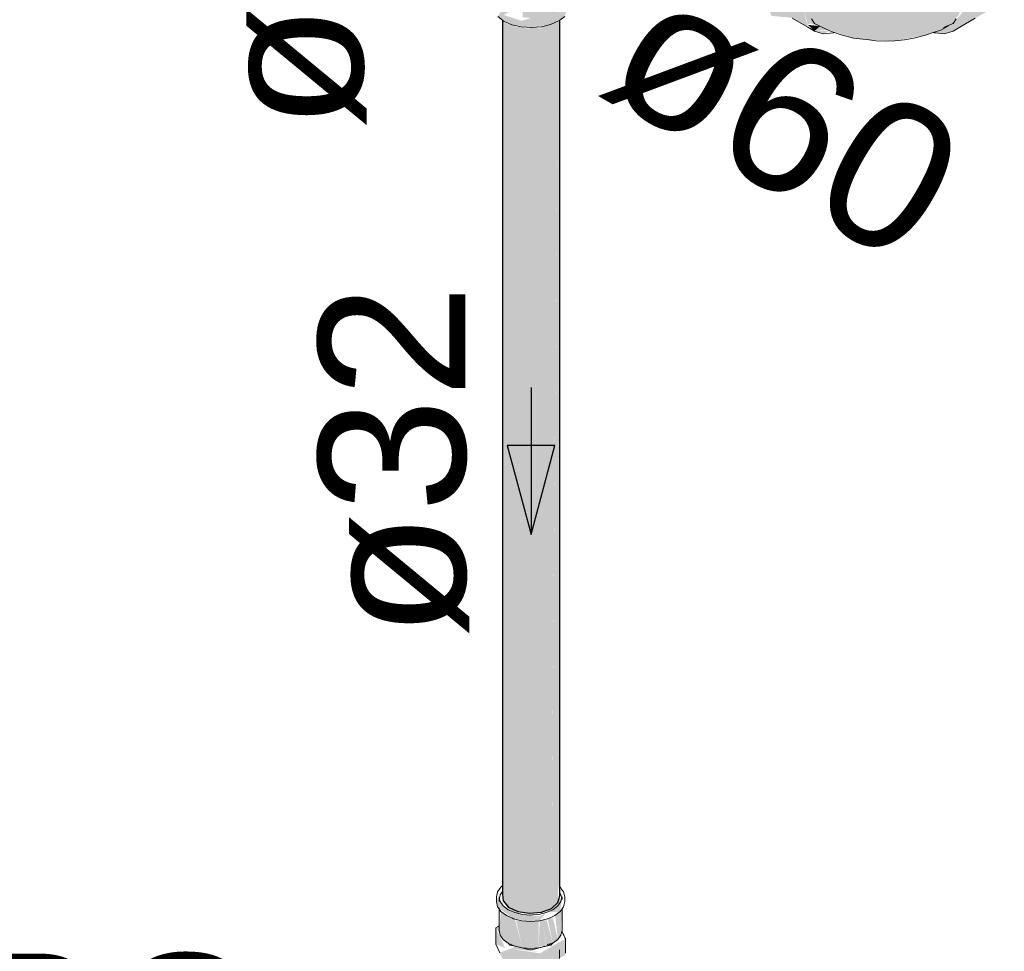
# Model space of a CAD drawing. Header units: millimetres. Extents: x 567 to 934, y -1 to 364.
# Tile 468 of 656: x 784.9 to 786.24, y 11.88 to 13.15. Entities that reach past the tile are written whole.
import ezdxf

# ---------------------------------------------------------------- set-up
doc = ezdxf.new("R2010")
doc.units = ezdxf.units.MM
doc.header["$MEASUREMENT"] = 0
doc.linetypes.add('NULL', pattern=[0])
for name, color, linetype, lineweight in [('AF-Condutos', 140, 'Continuous', 25), ('AF-Conexões', 152, 'Continuous', 18), ('AF-Registro', 253, 'Continuous', 18), ('AF-Sentido conduto', 140, 'Continuous', 30), ('AF-Textos conduto', 7, 'Continuous', 9), ('Textos', 7, 'Continuous', 9)]:
    doc.layers.add(name, color=color, linetype=linetype, lineweight=lineweight)
doc.styles.add('Arial', font='arial.ttf')

msp = doc.modelspace()

# ---------------------------------------------------------------- hatches: boundary and pattern name
at = {"layer": 'AF-Condutos', "linetype": 'Continuous'}
for points in [[(785.5586, 11.9663), (785.5594, 11.9526), (785.5668, 11.9442), (785.5668, 13.1571), (785.5596, 11.9801), (785.5594, 13.1655)], [(785.6339, 13.1632), (785.6253, 11.9803), (785.625, 13.1553), (785.6113, 11.9374), (785.625, 11.9425), (785.6339, 11.9504)], [(785.5586, 11.962), (785.5594, 13.1503), (785.5586, 13.1509)], [(785.5594, 13.15), (785.5596, 11.9801), (785.5668, 13.1449)], [(785.5668, 11.9442), (785.5795, 11.9383), (785.5795, 13.1511)], [(785.5668, 13.1459), (785.5668, 11.9442), (785.5794, 13.1413)], [(785.5795, 11.9383), (785.5952, 11.9359), (785.5952, 13.1487)], [(785.5952, 11.9359), (785.6113, 11.9374), (785.6113, 13.1502)], [(785.6249, 13.1453), (785.6113, 13.142), (785.6113, 11.9374)], [(785.6252, 11.9729), (785.6338, 13.1495), (785.625, 13.1456)], [(785.6364, 11.9597), (785.6364, 13.1512), (785.6364, 13.1512), (785.6339, 11.9758)], [(785.6364, 13.1507), (785.6339, 13.1496), (785.6339, 11.9504)], [(785.5795, 13.1422), (785.5795, 11.9383), (785.5951, 13.1393)], [(785.6112, 13.1399), (785.5952, 13.1411), (785.5952, 11.9359)]]:
    msp.add_hatch(color=151, dxfattribs=at).paths.add_polyline_path(points)
at = {"layer": 'AF-Conexões', "linetype": 'Continuous'}
for points in [[(785.9516, 13.1544), (785.9738, 13.1416), (785.9661, 13.1737), (785.983, 13.2305), (785.9949, 13.248), (786.0364, 13.2782), (786.0262, 13.2689), (786.0556, 13.2725), (786.0645, 13.2776), (786.0526, 13.2813), (786.0038, 13.3223), (785.956, 13.2932), (785.9421, 13.2785), (785.9301, 13.261), (785.921, 13.2419), (785.9152, 13.2225), (785.9132, 13.2042), (786.0367, 13.2755), (785.9156, 13.224), (785.921, 13.2419), (785.9415, 13.2776), (785.938, 13.2843), (785.9073, 13.2204), (785.9078, 13.1976), (785.9244, 13.1569)], [(786.1207, 13.2953), (786.1019, 13.2813), (786.1457, 13.2627), (786.1716, 13.2305), (786.1798, 13.1982), (786.1846, 13.1621), (786.1596, 13.1326), (786.1716, 13.1363), (786.2244, 13.1668), (786.2336, 13.1753), (786.2379, 13.185), (786.2413, 13.2042), (786.2393, 13.2225), (786.2336, 13.2419), (786.2244, 13.261), (786.2125, 13.2785), (786.193, 13.2972), (786.1836, 13.3135), (786.1507, 13.3223), (786.1756, 13.3269), (786.1639, 13.3287), (786.1485, 13.3247), (786.1283, 13.3099)], [(786.1682, 13.1451), (786.1798, 13.1591), (786.1826, 13.177), (786.1798, 13.1982), (786.1715, 13.2204), (786.1589, 13.2411), (786.1431, 13.2581), (786.126, 13.2695), (786.1093, 13.2742), (786.0866, 13.27), (786.0452, 13.2742), (786.0286, 13.2695), (786.0115, 13.2581), (785.9957, 13.2411), (785.983, 13.2204), (785.983, 13.2305), (785.9661, 13.1737), (785.9738, 13.1448), (785.9767, 13.1469), (786.036, 13.1266), (786.0576, 13.1243), (786.0924, 13.1231), (786.1339, 13.1308)], [(785.6416, 13.1947), (785.5595, 13.1662), (785.6416, 13.1862), (785.6416, 13.2146), (785.6289, 13.1979), (785.5976, 13.1903), (785.5861, 13.1911), (785.5861, 13.1549), (785.5976, 13.1541), (785.584, 13.1503), (785.5603, 13.1581), (785.5658, 13.1616), (785.6416, 13.1862), (785.5597, 13.1662), (785.6416, 13.1947), (785.559, 13.1668), (785.5519, 13.1559), (785.5713, 13.1449), (785.5977, 13.1409), (785.6239, 13.1451), (785.6431, 13.1563), (785.65, 13.1799), (785.6364, 13.1607), (785.6359, 13.1649), (785.65, 13.1799)], [(785.983, 13.1464), (785.9904, 13.1429), (786.0795, 13.2219)], [(786.1445, 13.1345), (786.1596, 13.1326), (786.1865, 13.1576)], [(785.9904, 13.1429), (785.9738, 13.1448), (785.983, 13.1363)], [(785.983, 13.1363), (786.0011, 13.1381), (785.9904, 13.1429)], [(786.004, 13.1368), (785.983, 13.1363), (785.9949, 13.1326)]]:
    msp.add_hatch(color=161, dxfattribs=at).paths.add_polyline_path(points)
at = {"layer": 'AF-Registro', "linetype": 'Continuous'}
for points in [[(785.5501, 11.9581), (785.5517, 11.9446), (785.5719, 11.929), (785.5966, 11.9247), (785.6086, 11.9321), (785.5855, 11.9342), (785.5595, 11.9457)], [(785.6395, 11.9581), (785.6181, 11.9367), (785.6369, 11.9381)], [(785.5538, 11.9126), (785.5595, 11.9002), (785.5752, 11.8912), (785.5752, 11.9275), (785.5563, 11.9381)], [(785.5614, 11.9504), (785.5663, 11.9406), (785.5993, 11.9336)], [(785.638, 11.9062), (785.6394, 11.9415), (785.6302, 11.9329), (785.6338, 11.9002)], [(785.5752, 11.9278), (785.5752, 11.8912), (785.5855, 11.8887)], [(785.5768, 11.9262), (785.5855, 11.8887), (785.5855, 11.9254)], [(785.5855, 11.9255), (785.5855, 11.8887), (785.5966, 11.8879), (785.5966, 11.9247)], [(785.6181, 11.9367), (785.5966, 11.9247), (785.6087, 11.9256)], [(785.5966, 11.9247), (785.5966, 11.8879), (785.6077, 11.8887), (785.6077, 11.9255)], [(785.6181, 11.8912), (785.6127, 11.9259), (785.6091, 11.9257), (785.6077, 11.8905)], [(785.6181, 11.893), (785.6181, 11.9263), (785.6126, 11.9265)], [(785.6181, 11.9278), (785.6181, 11.8912), (785.627, 11.8951)], [(785.627, 11.9293), (785.6199, 11.9283), (785.627, 11.8951), (785.6338, 11.9002)], [(785.5526, 11.9178), (785.5493, 11.9159), (785.5643, 11.8936)], [(785.5493, 11.8936), (785.562, 11.8886), (785.5493, 11.9159)], [(785.5547, 11.8821), (785.562, 11.8662), (785.6093, 11.8589), (785.644, 11.9013), (785.6093, 11.8813), (785.5652, 11.8881), (785.6085, 11.8832), (785.5766, 11.8906)], [(785.644, 11.8789), (785.644, 11.9013), (785.6093, 11.8589)]]:
    msp.add_hatch(color=254, dxfattribs=at).paths.add_polyline_path(points)

# ---------------------------------------------------------------- linework, layer by layer
at = {"layer": 'AF-Condutos'}
for p, q in [((785.5586, 13.1509), (785.5586, 11.962)), ((785.6364, 11.9723), (785.6364, 13.1512)), ((785.6364, 11.9719), (785.6364, 11.9723)), ((785.6364, 11.9679), (785.6364, 11.9719)), ((785.6364, 11.965), (785.6364, 11.9679)), ((785.6364, 11.9633), (785.6364, 11.965)), ((785.5586, 11.962), (785.5594, 11.9526)), ((785.5594, 11.9526), (785.5668, 11.9442)), ((785.6339, 11.9504), (785.6364, 11.9597)), ((785.6364, 11.9597), (785.6364, 11.9633)), ((785.5668, 11.9442), (785.5795, 11.9383)), ((785.5795, 11.9383), (785.5952, 11.9359)), ((785.6113, 11.9374), (785.625, 11.9425)), ((785.625, 11.9425), (785.6339, 11.9504)), ((785.5952, 11.9359), (785.6113, 11.9374))]:
    msp.add_line(p, q, dxfattribs=at)
at = {"layer": 'AF-Conexões'}
for p, q in [((785.5519, 13.1559), (785.5586, 13.1509)), ((785.5586, 13.1509), (785.5603, 13.1497)), ((785.5603, 13.1497), (785.5713, 13.1449)), ((785.5713, 13.1449), (785.584, 13.1419)), ((785.6113, 13.142), (785.6239, 13.1451)), ((785.6239, 13.1451), (785.6348, 13.15)), ((785.6348, 13.15), (785.6364, 13.1512)), ((785.6364, 13.1512), (785.6431, 13.1563)), ((785.9528, 13.1537), (785.9738, 13.1416)), ((785.9789, 13.1528), (785.983, 13.1464)), ((785.983, 13.1464), (785.9893, 13.1434)), ((786.1585, 13.1413), (786.1682, 13.1451)), ((786.1682, 13.1451), (786.1715, 13.1465)), ((786.1715, 13.1465), (786.1756, 13.1528)), ((786.1807, 13.1416), (786.2018, 13.1537)), ((785.584, 13.1419), (785.5977, 13.1409)), ((785.5977, 13.1409), (785.6113, 13.142)), ((785.9738, 13.1416), (785.983, 13.1363)), ((785.983, 13.1363), (785.9949, 13.1326)), ((785.9893, 13.1434), (786.004, 13.1368)), ((785.9949, 13.1326), (786.0088, 13.134)), ((786.004, 13.1368), (786.01, 13.1345)), ((786.0088, 13.134), (786.0095, 13.1343)), ((786.0095, 13.1343), (786.01, 13.1345)), ((786.01, 13.1345), (786.0192, 13.1311)), ((786.0192, 13.1311), (786.036, 13.1266)), ((786.1184, 13.1266), (786.1339, 13.1308)), ((786.1339, 13.1308), (786.1445, 13.1345)), ((786.1445, 13.1345), (786.1455, 13.1349)), ((786.1445, 13.1345), (786.1457, 13.134)), ((786.1455, 13.1349), (786.155, 13.1376)), ((786.1457, 13.134), (786.1482, 13.1338)), ((786.1482, 13.1338), (786.1596, 13.1326)), ((786.155, 13.1376), (786.1652, 13.1434)), ((786.1652, 13.1434), (786.1585, 13.1413)), ((786.1596, 13.1326), (786.1716, 13.1363)), ((786.1716, 13.1363), (786.1807, 13.1416)), ((786.036, 13.1266), (786.0576, 13.1243)), ((786.0576, 13.1243), (786.0668, 13.1229)), ((786.0668, 13.1229), (786.0797, 13.1227)), ((786.0797, 13.1227), (786.0924, 13.1231)), ((786.0924, 13.1231), (786.1055, 13.1245)), ((786.1055, 13.1245), (786.1184, 13.1266))]:
    msp.add_line(p, q, dxfattribs=at)
at = {"layer": 'AF-Registro'}
for p, q in [((785.5517, 11.9651), (785.5501, 11.9581)), ((785.5563, 11.9715), (785.5517, 11.9651)), ((785.5583, 11.9652), (785.5562, 11.9624)), ((785.5576, 11.9725), (785.5563, 11.9715)), ((785.5586, 11.9732), (785.5576, 11.9725)), ((785.5586, 11.9656), (785.5583, 11.9652)), ((785.6369, 11.9716), (785.6364, 11.9719)), ((785.6389, 11.9688), (785.6369, 11.9716)), ((785.6416, 11.9651), (785.6389, 11.9688)), ((785.6432, 11.9581), (785.6416, 11.9651)), ((785.5501, 11.9581), (785.5501, 11.9516)), ((785.5501, 11.9516), (785.5517, 11.9446)), ((785.5542, 11.9564), (785.5538, 11.9581)), ((785.5538, 11.9581), (785.5538, 11.9546)), ((785.5538, 11.9546), (785.5538, 11.9516)), ((785.5546, 11.9581), (785.5542, 11.9566)), ((785.5542, 11.9566), (785.5542, 11.9564)), ((785.5545, 11.9548), (785.5542, 11.9564)), ((785.5552, 11.9517), (785.5545, 11.9548)), ((785.5552, 11.961), (785.5546, 11.9581)), ((785.5562, 11.9624), (785.5552, 11.961)), ((785.5595, 11.9457), (785.5552, 11.9517)), ((785.638, 11.9517), (785.6338, 11.9457)), ((785.637, 11.9624), (785.6364, 11.9633)), ((785.6371, 11.9623), (785.637, 11.9624)), ((785.638, 11.961), (785.6371, 11.9623)), ((785.6391, 11.9564), (785.638, 11.961)), ((785.6388, 11.9548), (785.638, 11.9517)), ((785.6391, 11.9564), (785.6388, 11.9548)), ((785.6395, 11.9581), (785.6391, 11.9564)), ((785.6395, 11.9546), (785.6395, 11.9581)), ((785.6416, 11.9446), (785.6432, 11.9516)), ((785.6432, 11.9516), (785.6432, 11.9581)), ((785.5517, 11.9446), (785.5538, 11.9417)), ((785.5538, 11.9417), (785.5563, 11.9381)), ((785.5538, 11.9417), (785.5538, 11.9185)), ((785.5563, 11.9381), (785.5637, 11.9326)), ((785.5663, 11.9406), (785.5595, 11.9457)), ((785.5752, 11.9367), (785.5663, 11.9406)), ((785.627, 11.9406), (785.6181, 11.9367)), ((785.6338, 11.9457), (785.627, 11.9406)), ((785.6296, 11.9326), (785.6369, 11.9381)), ((785.6369, 11.9381), (785.6395, 11.9417)), ((785.6395, 11.9417), (785.6416, 11.9446)), ((785.6395, 11.9126), (785.6395, 11.9417)), ((785.5637, 11.9326), (785.5719, 11.929)), ((785.5719, 11.929), (785.5734, 11.9283)), ((785.5734, 11.9283), (785.5846, 11.9256)), ((785.5823, 11.935), (785.5752, 11.9367)), ((785.5855, 11.9342), (785.5823, 11.935)), ((785.5846, 11.9256), (785.5966, 11.9247)), ((785.5966, 11.9334), (785.5855, 11.9342)), ((785.5993, 11.9336), (785.5966, 11.9334)), ((785.5966, 11.9247), (785.6087, 11.9256)), ((785.6077, 11.9342), (785.5993, 11.9336)), ((785.6181, 11.9367), (785.6077, 11.9342)), ((785.6087, 11.9256), (785.6199, 11.9283)), ((785.6199, 11.9283), (785.6234, 11.9298)), ((785.6234, 11.9298), (785.6296, 11.9326)), ((785.5526, 11.9178), (785.5493, 11.9159)), ((785.5493, 11.9159), (785.5493, 11.8936)), ((785.5538, 11.9185), (785.5526, 11.9178)), ((785.5538, 11.9185), (785.5538, 11.9126)), ((785.5538, 11.9126), (785.5552, 11.9062)), ((785.638, 11.9062), (785.6392, 11.9115)), ((785.6392, 11.9115), (785.6395, 11.9126)), ((785.6395, 11.9109), (785.6392, 11.9115)), ((785.6403, 11.9093), (785.6395, 11.9109)), ((785.5552, 11.9062), (785.5595, 11.9002)), ((785.5595, 11.9002), (785.5663, 11.8951)), ((785.627, 11.8951), (785.6338, 11.9002)), ((785.6338, 11.9002), (785.638, 11.9062)), ((785.6407, 11.9083), (785.6403, 11.9093)), ((785.6417, 11.9062), (785.6407, 11.9083)), ((785.6434, 11.9024), (785.6417, 11.9062)), ((785.644, 11.9013), (785.6434, 11.9024)), ((785.644, 11.8816), (785.644, 11.9013)), ((785.5493, 11.8936), (785.5547, 11.8821)), ((785.5663, 11.8951), (785.5689, 11.8926)), ((785.5663, 11.8951), (785.5752, 11.8912)), ((785.5689, 11.8926), (785.5755, 11.891)), ((785.5752, 11.8912), (785.5855, 11.8887)), ((785.5755, 11.891), (785.5759, 11.891)), ((785.5759, 11.891), (785.5828, 11.8893)), ((785.5828, 11.8893), (785.5851, 11.8887)), ((785.5851, 11.8887), (785.5897, 11.8876)), ((785.5855, 11.8887), (785.5966, 11.8879)), ((785.5897, 11.8876), (785.5966, 11.886)), ((785.5966, 11.8879), (785.6077, 11.8887)), ((785.5966, 11.886), (785.6036, 11.8876)), ((785.6036, 11.8876), (785.6082, 11.8887)), ((785.6077, 11.8887), (785.6181, 11.8912)), ((785.6082, 11.8887), (785.6105, 11.8893)), ((785.6105, 11.8893), (785.6149, 11.8904)), ((785.6149, 11.8904), (785.6177, 11.891)), ((785.6177, 11.891), (785.6244, 11.8926)), ((785.6181, 11.8912), (785.627, 11.8951)), ((785.627, 11.8951), (785.6194, 11.8933)), ((785.6244, 11.8926), (785.627, 11.8951)), ((785.6358, 11.8743), (785.6358, 11.8862))]:
    msp.add_line(p, q, dxfattribs=at)
at = {"layer": 'AF-Sentido conduto'}
for p, q in [((785.6296, 12.5721), (785.5649, 12.5721)), ((785.5649, 12.5721), (785.5973, 12.4513)), ((785.5973, 12.4513), (785.6296, 12.5721))]:
    msp.add_line(p, q, dxfattribs=at)
msp.add_lwpolyline([(785.5973, 12.6513), (785.5973, 12.4513)], dxfattribs=at)

# ---------------------------------------------------------------- texts
at = {"layer": 'AF-Textos conduto', "linetype": 'NULL', "char_height": 0.2, "width": 0.962805, "attachment_point": 8, "line_spacing_factor": 0.6, "style": 'Arial'}
for s, insert, rotation in [('ø50', (785.3738, 13.2427), 90.0002), ('ø60', (785.8918, 12.9306), 329.9999), ('ø32', (785.5133, 12.5513), 90.0002)]:
    msp.add_mtext(s, dxfattribs=dict(at, insert=insert, rotation=rotation))
at = {"layer": 'Textos', "linetype": 'NULL', "insert": (785.2352, 11.678), "char_height": 0.2, "width": 0.838415, "attachment_point": 9, "line_spacing_factor": 0.6, "style": 'Arial'}
msp.add_mtext('RG', dxfattribs=at)

doc.saveas('drawing.dxf')
